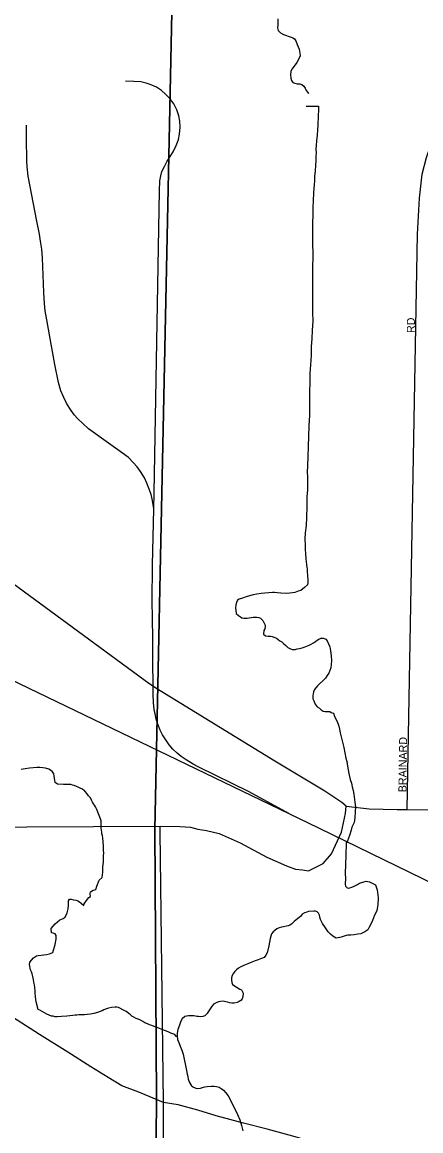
# Model space of a CAD drawing. Extents: x 2010165 to 2382125, y 1060529 to 1407316.
# Drawn here: x 2245174 to 2247661, y 1241710 to 1248635 of the extents above; entities that cross this region are included whole.
import ezdxf

# ---------------------------------------------------------------- set-up
doc = ezdxf.new("R2010")
doc.units = 0
for name, color, linetype in [('GM_X_City_Street', 7, 'Continuous'), ('GM_X_City_Street_Text', 7, 'Continuous'), ('GM_X_Corporation', 7, 'Continuous'), ('GM_X_Minor_River', 7, 'Continuous'), ('GM_X_Rail_Line', 7, 'Continuous'), ('GM_X_State_Route', 7, 'Continuous')]:
    doc.layers.add(name, color=color, linetype=linetype)

msp = doc.modelspace()

# ---------------------------------------------------------------- linework, layer by layer
at = {"layer": 'GM_X_City_Street'}
for points in [[(2247575.5, 1243716.3), (2247639.7, 1247310.5), (2247651.7, 1247534.4), (2247669.8, 1247684.6), (2247695.3, 1247789.1), (2247738.8, 1247910.8), (2247800.5, 1248058.1), (2248040.6, 1248520.1), (2248260.5, 1248974.2), (2248284.3, 1249033.9), (2248292.6, 1249079.2)], [(2247194.1, 1243736.9), (2247338.1, 1243721.1), (2247513.3, 1243717.6)], [(2247513.3, 1243717.6), (2247575.5, 1243716.3), (2251143, 1243700.3), (2252102.4, 1243700.5), (2259197.2, 1243655.2), (2262280.1, 1243618.6), (2262326.9, 1243617.3)], [(2243533.5, 1243601), (2246034.9, 1243611.9)], [(2246050.2, 1240938.6), (2246050.2, 1240942.4), (2246054.5, 1241887.3)]]:
    msp.add_lwpolyline(points, dxfattribs=at)
at = {"layer": 'GM_X_Corporation'}
for points in [[(2254855.2, 1229128.3), (2251493, 1229190.7), (2251484.4, 1228757.3), (2249389.7, 1228825.5), (2249201.4, 1229112.5), (2249110, 1229292), (2249026.7, 1229457.6), (2248925.1, 1229657.1), (2248809.2, 1229894.6), (2248766.5, 1229976.4), (2248752.3, 1230004.3), (2248753.7, 1230084.5), (2248727.7, 1231104.4), (2248776.1, 1232560.7), (2246136.3, 1232547.6), (2246108.8, 1234878), (2246004.3, 1240927.7), (2246011.7, 1241910.2), (2246000.2, 1243592.4), (2246114.5, 1248998.5), (2248239.5, 1249042.9), (2252116, 1249143.3), (2252796.4, 1249155.3)], [(2242872.6, 1248962.4), (2246114.5, 1248998.5), (2246000.2, 1243592.4), (2246011.7, 1241910.2), (2246004.3, 1240927.7), (2244438.3, 1240916.6)]]:
    msp.add_lwpolyline(points, dxfattribs=at)
at = {"layer": 'GM_X_Minor_River'}
for points in [[(2246768.6, 1248655.5), (2246768.9, 1248617.3), (2246767.1, 1248599.2), (2246771.2, 1248583.2), (2246785.4, 1248567.2), (2246803.6, 1248557.3), (2246851.9, 1248541.5), (2246862, 1248537.6), (2246872.1, 1248529.6), (2246880.2, 1248517.6), (2246888.4, 1248495.6), (2246900.8, 1248465.5), (2246907, 1248441.4), (2246907.2, 1248423.3), (2246901.3, 1248409.2), (2246887.5, 1248383), (2246871.6, 1248360.8), (2246855.7, 1248340.6), (2246849.8, 1248326.5), (2246848, 1248306.4), (2246850.2, 1248284.3), (2246854.3, 1248270.3), (2246862.5, 1248258.3), (2246874.6, 1248254.3), (2246888.6, 1248250.4), (2246906.7, 1248248.5), (2246918.8, 1248244.6), (2246930.9, 1248234.6), (2246939.1, 1248222.6), (2246945.2, 1248208.6), (2246955.4, 1248194.6), (2246959.5, 1248188.6), (2246959.4, 1248190.6)], [(2246944.8, 1248110.1), (2247022.4, 1248110.6), (2247022.5, 1248096.6), (2247021, 1248038.3), (2247017.4, 1248002.1), (2247017.5, 1247990), (2247015.7, 1247961.9), (2247014, 1247929.7), (2247010.3, 1247893.5), (2247008.6, 1247863.4), (2247006.8, 1247841.3), (2247007, 1247819.1), (2247005.1, 1247797), (2247005.4, 1247770.9), (2247003.7, 1247738.8), (2247001.9, 1247706.6), (2246998.2, 1247670.4), (2246996.5, 1247642.2), (2246994.7, 1247620.1), (2246992.9, 1247594), (2246991.1, 1247571.9), (2246991.3, 1247551.8), (2246989.4, 1247535.7), (2246989.6, 1247511.6), (2246987.9, 1247483.4), (2246986.2, 1247451.3), (2246986.4, 1247423.1), (2246984.7, 1247387), (2246985, 1247352.8), (2246985.3, 1247318.6), (2246985.7, 1247278.5), (2246986.8, 1247159.9), (2246985.2, 1247111.7), (2246985.7, 1247053.4), (2246984.2, 1246999.1), (2246984.7, 1246940.9), (2246985.2, 1246888.6), (2246985.8, 1246820.3), (2246986.3, 1246766.1), (2246982.8, 1246709.8), (2246981.2, 1246657.5), (2246977.6, 1246609.3), (2246976.1, 1246553), (2246972.6, 1246494.7), (2246969.1, 1246440.4), (2246967.6, 1246386.1), (2246966.1, 1246323.8), (2246966.7, 1246257.5), (2246965.4, 1246177.1), (2246962, 1246114.8), (2246960.6, 1246046.5), (2246957.1, 1245986.2), (2246955.7, 1245919.8), (2246954.2, 1245863.6), (2246952.5, 1245823.4), (2246952.8, 1245795.2), (2246953.1, 1245757.1), (2246953.5, 1245712.9), (2246949.9, 1245670.6), (2246950.3, 1245630.5), (2246948.7, 1245582.2), (2246946.8, 1245570.1), (2246947, 1245540), (2246945.5, 1245489.8), (2246939.9, 1245445.5), (2246938.2, 1245405.3), (2246938.6, 1245367.1), (2246938.8, 1245339), (2246941, 1245318.9), (2246941.1, 1245302.8), (2246943.2, 1245292.8), (2246943.3, 1245282.8), (2246945.5, 1245266.7), (2246947.7, 1245244.6), (2246949.8, 1245230.6), (2246951.9, 1245218.5), (2246952.1, 1245202.4), (2246954.3, 1245178.3), (2246956.6, 1245148.2), (2246956.7, 1245134.2), (2246952.8, 1245120.1), (2246934.9, 1245103.9), (2246913, 1245085.6), (2246894.9, 1245079.5), (2246874.9, 1245071.3), (2246860.9, 1245069.2), (2246842.9, 1245067.1), (2246820.8, 1245066.9), (2246786.6, 1245068.7), (2246764.5, 1245070.6), (2246748.4, 1245072.5), (2246734.4, 1245072.4), (2246712.3, 1245070.2), (2246688.2, 1245068.1), (2246664.2, 1245065.9), (2246638.1, 1245061.7), (2246614, 1245057.5), (2246592, 1245051.4), (2246572, 1245045.2), (2246548, 1245037), (2246527.9, 1245030.8)], [(2246527.9, 1245030.8), (2246518, 1245024.8), (2246510.1, 1245010.6), (2246506.2, 1244994.5), (2246504.4, 1244974.4), (2246506.5, 1244960.4), (2246508.7, 1244940.3), (2246522.8, 1244928.3), (2246535, 1244920.4), (2246545.1, 1244914.4), (2246557.1, 1244912.5), (2246567.2, 1244912.5), (2246577.2, 1244912.6), (2246589.2, 1244914.7), (2246603.3, 1244916.8), (2246615.3, 1244918.9), (2246627.3, 1244919), (2246637.4, 1244919), (2246649.5, 1244915.1), (2246659.5, 1244911.1), (2246675.7, 1244897.2), (2246690, 1244869.1), (2246690.1, 1244859.1), (2246688.2, 1244845), (2246682.3, 1244834.9), (2246678.5, 1244812.8), (2246692.6, 1244800.8), (2246708.7, 1244798.9), (2246722.8, 1244799), (2246732.8, 1244797.1), (2246750.9, 1244791.2), (2246761, 1244787.2), (2246771.1, 1244779.3), (2246781.2, 1244771.3), (2246793.4, 1244763.3), (2246803.5, 1244753.3), (2246817.7, 1244741.4), (2246831.8, 1244729.4), (2246843.9, 1244721.5), (2246858, 1244715.5), (2246876.1, 1244715.6), (2246890.1, 1244719.8), (2246904.2, 1244721.9), (2246920.2, 1244726), (2246932.2, 1244730.1), (2246944.2, 1244734.2), (2246954.2, 1244738.3), (2246964.2, 1244742.4), (2246976.2, 1244750.5), (2246990.2, 1244758.6), (2247004.1, 1244766.7), (2247014.1, 1244774.8), (2247024.1, 1244780.9), (2247040.1, 1244787.1), (2247054.2, 1244787.2), (2247068.3, 1244781.2), (2247076.4, 1244771.2), (2247092.8, 1244733.2), (2247097, 1244707.1), (2247101.3, 1244676.9), (2247103.6, 1244646.8), (2247101.8, 1244622.7), (2247100, 1244602.6), (2247094.1, 1244584.5), (2247086.2, 1244568.3), (2247076.3, 1244554.2), (2247066.4, 1244538.1), (2247050.5, 1244519.9), (2247028.6, 1244501.6), (2247016.7, 1244489.5), (2247006.7, 1244477.4), (2246996.8, 1244465.3), (2246990.9, 1244451.2), (2246989, 1244439.1), (2246987.1, 1244427), (2246987.3, 1244408.9), (2246993.4, 1244394.9), (2247001.6, 1244374.9), (2247013.8, 1244358.9), (2247028, 1244348.9), (2247040.1, 1244339), (2247052.2, 1244331), (2247064.3, 1244329.1), (2247080.3, 1244329.2), (2247092.4, 1244329.2), (2247102.5, 1244323.3), (2247116.6, 1244319.4), (2247122.8, 1244297.3), (2247133, 1244279.3), (2247141.2, 1244259.2), (2247145.3, 1244249.2), (2247149.4, 1244237.2), (2247153.6, 1244219.1), (2247157.8, 1244195.1), (2247180.7, 1244104.8), (2247187.1, 1244070.7), (2247193.4, 1244036.5), (2247199.6, 1244016.5), (2247203.9, 1243988.4), (2247212.3, 1243942.2), (2247220.7, 1243904.1)], [(2245478.5, 1243157.1), (2245494.6, 1243153.2), (2245510.7, 1243151.3), (2245520.8, 1243147.3), (2245530.9, 1243139.4), (2245541, 1243131.4), (2245557.2, 1243117.4), (2245561.1, 1243127.5), (2245575, 1243147.7), (2245588.9, 1243167.9), (2245598.9, 1243174), (2245596.7, 1243190), (2245600.6, 1243202.1), (2245616.6, 1243212.3), (2245632.6, 1243216.4), (2245638.4, 1243238.5), (2245654.2, 1243274.8), (2245672.1, 1243293), (2245675.8, 1243325.2), (2245677.5, 1243359.4), (2245681.3, 1243387.5), (2245681.1, 1243411.6), (2245680.9, 1243429.7), (2245682.8, 1243443.8), (2245680.6, 1243461.8), (2245680.4, 1243488), (2245678.1, 1243514.1), (2245675.9, 1243538.2), (2245673.8, 1243554.2), (2245669.7, 1243564.3), (2245669.6, 1243576.3), (2245667.5, 1243586.4), (2245667.3, 1243602.4), (2245667.2, 1243616.5), (2245667, 1243632.6), (2245666.9, 1243646.6), (2245662.8, 1243658.7), (2245650.5, 1243690.7), (2245640.2, 1243716.8), (2245630, 1243732.8), (2245623.9, 1243742.8), (2245617.8, 1243752.8), (2245611.7, 1243762.8), (2245605.5, 1243774.8), (2245599.4, 1243788.9), (2245587.2, 1243802.9), (2245579.1, 1243814.9), (2245564.9, 1243830.8), (2245550.7, 1243842.8), (2245534.6, 1243850.7), (2245522.5, 1243856.7), (2245512.4, 1243860.6), (2245498.3, 1243866.6), (2245488.2, 1243868.5), (2245476.2, 1243872.4), (2245458.1, 1243872.3), (2245444, 1243872.2), (2245432, 1243872.1), (2245393.8, 1243875.9), (2245379.7, 1243885.9), (2245377.6, 1243897.9), (2245375.4, 1243912), (2245373.3, 1243928), (2245371.2, 1243940.1), (2245363, 1243952.1), (2245350.9, 1243962), (2245338.8, 1243968), (2245318.7, 1243973.9), (2245302.6, 1243977.8), (2245284.5, 1243979.7), (2245264.4, 1243979.6), (2245242.3, 1243977.4), (2245218.3, 1243975.2), (2245192.2, 1243971), (2245168.1, 1243966.9)], [(2247220.7, 1243904.1), (2247228.9, 1243882), (2247233.1, 1243858), (2247239.3, 1243835.9), (2247243.6, 1243811.8), (2247247.9, 1243779.7), (2247250, 1243761.6), (2247252.3, 1243733.5), (2247250.6, 1243701.3), (2247248.9, 1243665.1), (2247245.1, 1243635), (2247237.3, 1243618.9), (2247231.3, 1243606.8), (2247225.5, 1243588.6), (2247215.8, 1243554.4), (2247204, 1243520.2), (2247196.1, 1243508.1), (2247192.8, 1243429.7), (2247189.8, 1243317.1), (2247190, 1243285), (2247188.3, 1243250.8), (2247190.5, 1243238.8), (2247200.6, 1243226.8), (2247212.7, 1243224.8), (2247224.7, 1243228.9), (2247240.7, 1243235.1), (2247252.7, 1243241.2), (2247266.7, 1243249.3), (2247278.6, 1243257.4), (2247320.7, 1243269.8), (2247330.7, 1243267.8), (2247340.8, 1243265.9), (2247365, 1243252), (2247379.1, 1243246), (2247389.4, 1243216), (2247393.9, 1243165.8), (2247392.3, 1243121.5), (2247388.5, 1243097.4), (2247386.6, 1243083.3), (2247372.8, 1243057.1), (2247359, 1243022.8), (2247349.2, 1243000.7), (2247339.3, 1242982.5), (2247329.4, 1242964.4), (2247311.5, 1242952.2), (2247287.5, 1242940), (2247267.4, 1242937.8), (2247245.4, 1242933.7), (2247223.3, 1242931.5), (2247205.2, 1242931.4), (2247195.2, 1242929.3), (2247183.2, 1242925.2), (2247169.2, 1242921.1), (2247155.2, 1242917), (2247145.2, 1242914.9), (2247133.1, 1242912.8), (2247110.9, 1242924.7), (2247096.8, 1242938.7), (2247082.6, 1242952.7), (2247066.3, 1242976.7), (2247048, 1243004.7), (2247035.7, 1243028.7), (2247031.6, 1243044.8), (2247029.5, 1243056.8), (2247023.3, 1243068.8), (2247013.2, 1243076.8), (2247003.1, 1243080.8), (2246993.1, 1243080.7), (2246961, 1243080.5), (2246949, 1243076.4), (2246935, 1243070.3), (2246921, 1243062.1), (2246909.1, 1243048), (2246893.1, 1243035.8), (2246881.2, 1243025.7), (2246871.2, 1243017.6), (2246853.3, 1243001.4), (2246843.3, 1242995.3), (2246833.3, 1242989.2), (2246823.3, 1242987.1), (2246803.2, 1242983), (2246791.2, 1242980.9), (2246777.2, 1242976.8), (2246763.2, 1242970.7), (2246749.2, 1242960.5), (2246739.3, 1242952.4), (2246729.3, 1242940.3), (2246721.6, 1242910.1), (2246711.9, 1242865.8), (2246702.3, 1242821.6), (2246694.4, 1242807.4), (2246682.4, 1242793.3), (2246666.5, 1242785.2), (2246646.5, 1242777), (2246626.4, 1242770.8), (2246606.4, 1242762.7), (2246582.4, 1242752.5), (2246560.4, 1242744.3), (2246538.4, 1242734.1), (2246522.4, 1242725.9), (2246510.5, 1242715.8)], [(2246141, 1242299.8), (2246134.7, 1242299.4), (2246126.6, 1242311.4), (2246100.4, 1242319.2), (2246084.3, 1242327.2), (2246068.1, 1242335.1), (2246052, 1242341), (2246039.9, 1242345), (2246029.9, 1242348.9), (2246015.8, 1242354.8), (2245997.6, 1242360.8), (2245981.5, 1242366.7), (2245967.4, 1242372.6), (2245955.3, 1242378.6), (2245939.2, 1242384.5), (2245927.1, 1242392.4), (2245910.9, 1242400.4), (2245896.8, 1242406.3), (2245884.7, 1242412.2), (2245870.6, 1242420.2), (2245858.5, 1242426.1), (2245848.4, 1242434.1), (2245838.3, 1242442.1), (2245822.1, 1242454), (2245801.9, 1242466), (2245783.8, 1242475.9), (2245773.7, 1242479.8), (2245763.7, 1242481.8), (2245753.6, 1242481.7), (2245731.5, 1242479.6), (2245711.5, 1242475.4), (2245699.5, 1242471.3), (2245683.5, 1242465.2), (2245673.5, 1242459.1), (2245659.5, 1242455), (2245643.5, 1242448.8), (2245621.4, 1242442.7), (2245599.4, 1242438.5), (2245579.3, 1242436.4), (2245563.3, 1242434.2), (2245551.2, 1242434.2), (2245539.2, 1242434.1), (2245527.2, 1242434), (2245515.1, 1242431.9), (2245503.1, 1242431.8), (2245489, 1242429.7), (2245452.9, 1242425.5), (2245418.8, 1242423.2), (2245392.7, 1242421.1), (2245378.7, 1242421), (2245366.6, 1242424.9), (2245356.6, 1242426.8), (2245342.5, 1242432.8), (2245328.3, 1242438.7), (2245312.2, 1242446.6), (2245298.1, 1242454.6), (2245284, 1242462.5), (2245273.9, 1242468.5), (2245261.4, 1242514.6), (2245259.3, 1242530.7), (2245257.1, 1242548.8), (2245254.9, 1242568.8), (2245254.8, 1242584.9), (2245252.6, 1242605), (2245250.4, 1242621.1), (2245246.2, 1242639.1), (2245244.1, 1242655.2), (2245239.9, 1242673.2), (2245235.8, 1242689.3), (2245231.6, 1242703.3), (2245225.5, 1242715.3), (2245223.4, 1242725.4), (2245221.3, 1242737.4), (2245219.2, 1242749.5), (2245221, 1242763.5), (2245244.9, 1242789.8), (2245262.9, 1242802), (2245272.9, 1242804.1), (2245292.9, 1242806.2), (2245309, 1242808.3), (2245325, 1242810.4), (2245343.1, 1242814.6), (2245355.1, 1242818.7), (2245365.1, 1242822.8), (2245378.7, 1242873.1), (2245386.4, 1242907.3), (2245386.2, 1242929.4), (2245380.1, 1242939.4), (2245366, 1242945.3), (2245355.9, 1242947.3), (2245353.7, 1242973.4), (2245379.5, 1243001.7), (2245407.4, 1243028), (2245429.4, 1243036.2), (2245441.4, 1243044.3), (2245455.2, 1243070.5), (2245461, 1243096.7), (2245462.8, 1243118.8), (2245462.6, 1243146.9), (2245468.5, 1243157), (2245478.5, 1243157.1)], [(2246510.5, 1242715.8), (2246500.5, 1242705.7), (2246492.6, 1242693.6), (2246484.7, 1242679.5), (2246478.8, 1242665.4), (2246478.9, 1242651.3), (2246481.1, 1242635.2), (2246485.2, 1242623.2), (2246531.6, 1242595.4), (2246541.7, 1242589.4), (2246551.9, 1242569.4), (2246550.1, 1242549.3), (2246546.2, 1242533.2), (2246538.3, 1242523.1), (2246528.3, 1242517), (2246514.3, 1242510.9), (2246496.3, 1242506.7), (2246482.2, 1242506.6), (2246468.1, 1242508.6), (2246456.1, 1242512.5), (2246444, 1242516.4), (2246427.9, 1242520.3), (2246411.8, 1242518.2), (2246397.8, 1242516.1), (2246383.8, 1242510), (2246367.8, 1242499.8), (2246353.9, 1242483.7), (2246342, 1242465.5), (2246334.1, 1242453.4), (2246328.2, 1242443.3), (2246312.3, 1242427.1), (2246300.3, 1242423.1), (2246286.2, 1242420.9), (2246274.2, 1242422.9), (2246264.1, 1242424.8), (2246254, 1242426.8), (2246244, 1242428.7), (2246225.9, 1242428.6), (2246211.9, 1242428.5), (2246199.8, 1242426.4), (2246187.8, 1242424.3), (2246171.9, 1242410.1), (2246164, 1242394), (2246154.2, 1242369.8), (2246144.4, 1242341.6), (2246140.6, 1242319.5), (2246140.7, 1242303.4), (2246142.9, 1242279.3), (2246151.1, 1242261.3), (2246159.3, 1242239.2), (2246169.6, 1242213.2), (2246177.9, 1242189.1), (2246198.8, 1242086.8), (2246203.1, 1242062.7), (2246207.2, 1242048.7), (2246209.4, 1242032.6), (2246217.6, 1242010.6), (2246229.8, 1241990.5), (2246241.9, 1241982.6), (2246256.1, 1241976.6), (2246270.1, 1241974.7), (2246286.2, 1241976.8), (2246298.2, 1241980.9), (2246312.2, 1241985.1), (2246328.2, 1241987.2), (2246352.3, 1241989.3), (2246370.4, 1241989.5), (2246386.5, 1241985.6), (2246402.6, 1241981.6), (2246414.7, 1241973.7), (2246428.8, 1241963.7), (2246445, 1241947.8), (2246459.3, 1241927.8), (2246473.6, 1241901.7), (2246485.9, 1241873.7), (2246500.1, 1241847.6), (2246516.5, 1241811.6), (2246530.9, 1241777.5), (2246541.2, 1241743.4), (2246549.6, 1241709.3)]]:
    msp.add_lwpolyline(points, dxfattribs=at)
at = {"layer": 'GM_X_Rail_Line'}
for points in [[(2217825.8, 1256443.9), (2219894.4, 1255885.9), (2223159.9, 1254980.2), (2224056.9, 1254669), (2225065.9, 1254240), (2226529.1, 1253561.5), (2229155.5, 1252285.7), (2231686.6, 1251046.4), (2234226.2, 1249812.6), (2238408.3, 1247816.3), (2240874.9, 1246582.6), (2242948.1, 1245568), (2246838.2, 1243692.3)], [(2245994.5, 1245595), (2245996.1, 1245695.7), (2246029.5, 1247581.3), (2246032.3, 1247642.8), (2246038.4, 1247674.4), (2246045.6, 1247701), (2246060.5, 1247733.1), (2246078.8, 1247765.8), (2246116.5, 1247825), (2246134.7, 1247863.2), (2246143.6, 1247884.3), (2246149.1, 1247902), (2246155.8, 1247935.2), (2246160.2, 1247978.4), (2246157.4, 1248016.7), (2246150.2, 1248048.8), (2246138.1, 1248086.4), (2246119.2, 1248123.5), (2246095.4, 1248157.3), (2246068.8, 1248185.6), (2246042.8, 1248208.8), (2246012.3, 1248227.7), (2245973, 1248245.9), (2245948.1, 1248254.3), (2245913.7, 1248260.9), (2245871.1, 1248264.2), (2245817.4, 1248265.3)], [(2245994.5, 1245595), (2245986.2, 1245646.6), (2245977.9, 1245684.8), (2245966.2, 1245716.9), (2245952.2, 1245755.9), (2245936.3, 1245787.7), (2245911.7, 1245827), (2245890.4, 1245858), (2245866.9, 1245883.9), (2245835.9, 1245914.5), (2245800.3, 1245942.6), (2245712, 1246005.8), (2245587.6, 1246095), (2245551.6, 1246127.2), (2245519.8, 1246157.8), (2245497.6, 1246182.5), (2245469.9, 1246221), (2245449, 1246255.8), (2245432.7, 1246289.7), (2245415.5, 1246330.8), (2245400, 1246384.4), (2245377, 1246495.7), (2245343.3, 1246681.6), (2245326.7, 1246776.3), (2245317.9, 1246832.4), (2245312.5, 1246877.2), (2245307.9, 1246946.3), (2245300.3, 1247161.6), (2245296.2, 1247217.3), (2245288.6, 1247265.9), (2245280.7, 1247310.2), (2245265.2, 1247390.6), (2245211.6, 1247672.9), (2245204.4, 1247730.3), (2245201.9, 1247770.5), (2245201.1, 1247908.6), (2245200.3, 1247991.1)], [(2246838.2, 1243692.3), (2246589.3, 1243827.1), (2246276.4, 1243980.5), (2246239.4, 1244000), (2246196.5, 1244027.4), (2246165.5, 1244048.5), (2246140.6, 1244068.3), (2246113.8, 1244093.4), (2246090.4, 1244121.6), (2246070.1, 1244151.5), (2246048.9, 1244183.4), (2246033.7, 1244213), (2246020.2, 1244249.1), (2246009.2, 1244281.3), (2246002.4, 1244313.8), (2245997.3, 1244342), (2245993.4, 1244385.4), (2245991.4, 1244436.5), (2245991.7, 1244491.2), (2245989.4, 1244638.2), (2245988.3, 1244779.3), (2245987.2, 1244917.3), (2245984.9, 1245013.4), (2245986.5, 1245243.5), (2245994.5, 1245595)], [(2246838.2, 1243692.3), (2247022.7, 1243601.3), (2248482.6, 1242890.8), (2249107.1, 1242587.2), (2249370.2, 1242454.9), (2249904.5, 1242173.6), (2250444.7, 1241875), (2250578.7, 1241798.1), (2250665.5, 1241749.3), (2250840.9, 1241647.5), (2251021.2, 1241540.8), (2251358.7, 1241329.1), (2251483.6, 1241246.4), (2251635.8, 1241133), (2251699.5, 1241089.2), (2253510.1, 1239898.9), (2254888.2, 1238994.8), (2256816.3, 1237728.4), (2257884.1, 1237029.3)]]:
    msp.add_lwpolyline(points, dxfattribs=at)
at = {"layer": 'GM_X_State_Route'}
for points in [[(2245968.3, 1244501.6), (2245963.8, 1244504.5), (2244095.8, 1245876.1)], [(2246035.3, 1243576.5), (2246034.9, 1243611.9), (2246156.6, 1243609.7), (2246223.9, 1243605.4), (2246269.6, 1243594.5), (2246323.9, 1243585.8), (2246402, 1243566.3), (2246534.5, 1243507.7), (2246699.6, 1243418.6), (2246823.4, 1243364.3), (2246879.9, 1243344.8), (2246923.3, 1243340.4), (2246960, 1243334.1), (2247001.9, 1243354.5), (2247051.5, 1243379.5), (2247103.6, 1243440.3), (2247166.6, 1243575), (2247191.7, 1243692.1), (2247194.1, 1243736.9), (2247168.7, 1243760.7), (2247061.1, 1243830.3), (2246749.7, 1244018.7), (2246007.4, 1244475.6), (2245968.3, 1244501.6)], [(2246054.5, 1241887.3), (2246035.3, 1243576.5)], [(2246054.5, 1241887.3), (2245901.4, 1241951.8), (2245795.2, 1241991.4), (2245710.9, 1242043.2), (2245602.5, 1242108.8), (2245457.9, 1242200.4), (2245281.2, 1242311.9), (2245001, 1242490.4)], [(2247570.3, 1241462.5), (2247555, 1241470.3), (2247478.8, 1241498), (2247398.6, 1241521.7), (2247310.4, 1241551.4), (2247174.1, 1241588.8), (2247023.8, 1241628.2), (2246861.5, 1241675.6), (2246701.1, 1241720.9), (2246554.9, 1241758.3), (2246384.5, 1241803.7), (2246270.3, 1241839.2), (2246146, 1241872.7), (2246054.5, 1241887.3)]]:
    msp.add_lwpolyline(points, dxfattribs=at)

# ---------------------------------------------------------------- texts
at = {"layer": 'GM_X_City_Street_Text'}
for s, rotation, p in [('RD', 90, (2247623.7, 1246692.8)), ('BRAINARD', 89.21558, (2247570.9, 1243824.1))]:
    msp.add_text(s, height=50, rotation=rotation, dxfattribs=at).set_placement(p)

doc.saveas('drawing.dxf')
